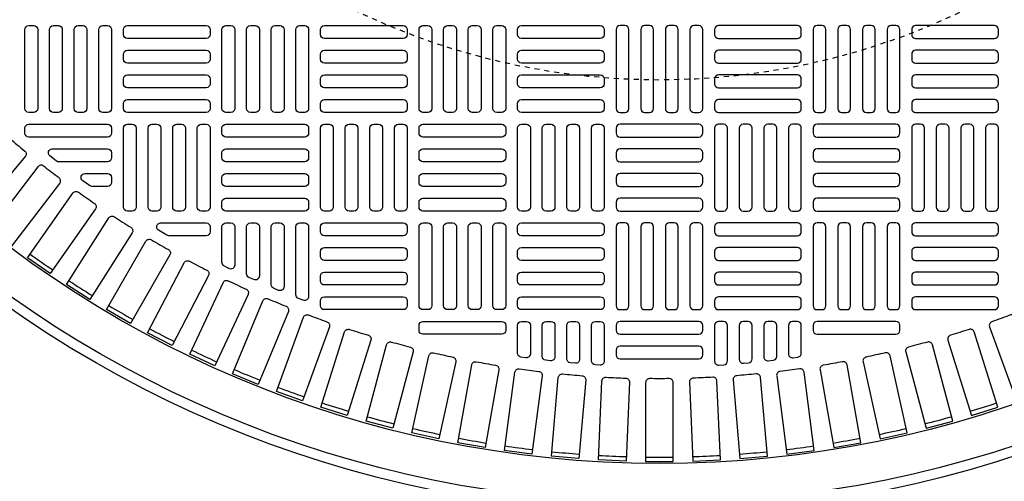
# Model space of a CAD drawing. Extents: x -169 to 6736, y -208 to 3022.
# Tile 436 of 656: x 1512 to 1532, y 1457 to 1466. Entities that reach past the tile are written whole.
import ezdxf

# ---------------------------------------------------------------- set-up
doc = ezdxf.new("R2010")
doc.units = 0
doc.header["$MEASUREMENT"] = 0
doc.linetypes.add('HIDDEN2', pattern=[0.28125, 0.1875, -0.09375])
doc.layers.get('DEFPOINTS').update_dxf_attribs({"linetype": 'CONTINUOUS'})
for name, color, linetype in [('TANK-MANHOLE-COVER-40', 2, 'CONTINUOUS'), ('TANK-MANHOLE-COVER-HATCH-40', 252, 'CONTINUOUS'), ('TANK-SLOPE', 3, 'CONTINUOUS')]:
    doc.layers.add(name, color=color, linetype=linetype)

msp = doc.modelspace()

# ---------------------------------------------------------------- linework, layer by layer
at = {"layer": 'DEFPOINTS', "color": 8, "linetype": 'HIDDEN2', "ltscale": 0.125}
msp.add_circle((1524.85787, 1479.01839), 14, dxfattribs=at)
msp.add_circle((1524.85787, 1479.01839), 14, dxfattribs=at)
at = {"layer": 'TANK-MANHOLE-COVER-40', "color": 4, "linetype": 'Continuous'}
msp.add_circle((1524.85864, 1479.01839), 22.63902, dxfattribs=at)
at = {"layer": 'TANK-MANHOLE-COVER-40', "color": 1, "linetype": 'Continuous'}
msp.add_circle((1524.85864, 1479.01839), 22.44094, dxfattribs=at)
at = {"layer": 'TANK-MANHOLE-COVER-40', "color": 2, "linetype": 'Continuous'}
msp.add_circle((1524.85864, 1479.01839), 21.65354, dxfattribs=at)
at = {"layer": 'TANK-MANHOLE-COVER-HATCH-40', "linetype": 'Continuous', "flags": 128}
for points in [[(1512.35864, 1466.10501, -0.41421356), (1512.43738, 1466.02627), (1512.43738, 1464.45146, -0.41421356), (1512.35864, 1464.37272), (1512.26021, 1464.37272, -0.41421356), (1512.18147, 1464.45146), (1512.18147, 1466.02627, -0.41421356), (1512.26021, 1466.10501)], [(1512.85076, 1466.10501, -0.41421356), (1512.9295, 1466.02627), (1512.9295, 1464.45146, -0.41421356), (1512.85076, 1464.37272), (1512.75234, 1464.37272, -0.41421356), (1512.6736, 1464.45146), (1512.6736, 1466.02627, -0.41421356), (1512.75234, 1466.10501)], [(1513.34289, 1466.10501, -0.41421356), (1513.42163, 1466.02627), (1513.42163, 1464.45146, -0.41421356), (1513.34289, 1464.37272), (1513.24446, 1464.37272, -0.41421356), (1513.16572, 1464.45146), (1513.16572, 1466.02627, -0.41421356), (1513.24446, 1466.10501)], [(1513.83501, 1466.10501, -0.41421356), (1513.91375, 1466.02627), (1513.91375, 1464.45146, -0.41421356), (1513.83501, 1464.37272), (1513.73659, 1464.37272, -0.41421356), (1513.65785, 1464.45146), (1513.65785, 1466.02627, -0.41421356), (1513.73659, 1466.10501)], [(1514.14997, 1466.02627, -0.41421356), (1514.22871, 1466.10501), (1515.80352, 1466.10501, -0.41421356), (1515.88226, 1466.02627), (1515.88226, 1465.92784, -0.41421356), (1515.80352, 1465.8491), (1514.22871, 1465.8491, -0.41421356), (1514.14997, 1465.92784)], [(1516.29564, 1466.10501, -0.41421356), (1516.37438, 1466.02627), (1516.37438, 1464.45146, -0.41421356), (1516.29564, 1464.37272), (1516.19722, 1464.37272, -0.41421356), (1516.11848, 1464.45146), (1516.11848, 1466.02627, -0.41421356), (1516.19722, 1466.10501)], [(1516.78777, 1466.10501, -0.41421356), (1516.86651, 1466.02627), (1516.86651, 1464.45146, -0.41421356), (1516.78777, 1464.37272), (1516.68934, 1464.37272, -0.41421356), (1516.6106, 1464.45146), (1516.6106, 1466.02627, -0.41421356), (1516.68934, 1466.10501)], [(1517.2799, 1466.10501, -0.41421356), (1517.35864, 1466.02627), (1517.35864, 1464.45146, -0.41421356), (1517.2799, 1464.37272), (1517.18147, 1464.37272, -0.41421356), (1517.10273, 1464.45146), (1517.10273, 1466.02627, -0.41421356), (1517.18147, 1466.10501)], [(1517.77202, 1466.10501, -0.41421356), (1517.85076, 1466.02627), (1517.85076, 1464.45146, -0.41421356), (1517.77202, 1464.37272), (1517.6736, 1464.37272, -0.41421356), (1517.59486, 1464.45146), (1517.59486, 1466.02627, -0.41421356), (1517.6736, 1466.10501)], [(1518.08698, 1466.02627, -0.41421356), (1518.16572, 1466.10501), (1519.74053, 1466.10501, -0.41421356), (1519.81927, 1466.02627), (1519.81927, 1465.92784, -0.41421356), (1519.74053, 1465.8491), (1518.16572, 1465.8491, -0.41421356), (1518.08698, 1465.92784)], [(1520.23265, 1466.10501, -0.41421356), (1520.31139, 1466.02627), (1520.31139, 1464.45146, -0.41421356), (1520.23265, 1464.37272), (1520.13423, 1464.37272, -0.41421356), (1520.05549, 1464.45146), (1520.05549, 1466.02627, -0.41421356), (1520.13423, 1466.10501)], [(1520.72478, 1466.10501, -0.41421356), (1520.80352, 1466.02627), (1520.80352, 1464.45146, -0.41421356), (1520.72478, 1464.37272), (1520.62635, 1464.37272, -0.41421356), (1520.54761, 1464.45146), (1520.54761, 1466.02627, -0.41421356), (1520.62635, 1466.10501)], [(1521.2169, 1466.10501, -0.41421356), (1521.29564, 1466.02627), (1521.29564, 1464.45146, -0.41421356), (1521.2169, 1464.37272), (1521.11848, 1464.37272, -0.41421356), (1521.03974, 1464.45146), (1521.03974, 1466.02627, -0.41421356), (1521.11848, 1466.10501)], [(1521.70903, 1466.10501, -0.41421356), (1521.78777, 1466.02627), (1521.78777, 1464.45146, -0.41421356), (1521.70903, 1464.37272), (1521.6106, 1464.37272, -0.41421356), (1521.53186, 1464.45146), (1521.53186, 1466.02627, -0.41421356), (1521.6106, 1466.10501)], [(1522.02399, 1466.02627, -0.41421356), (1522.10273, 1466.10501), (1523.67753, 1466.10501, -0.41421356), (1523.75627, 1466.02627), (1523.75627, 1465.92784, -0.41421356), (1523.67753, 1465.8491), (1522.10273, 1465.8491, -0.41421356), (1522.02399, 1465.92784)], [(1524.07123, 1466.10501, 0.41421356), (1523.99249, 1466.02627), (1523.99249, 1464.45146, 0.41421356), (1524.07123, 1464.37272), (1524.16966, 1464.37272, 0.41421356), (1524.2484, 1464.45146), (1524.2484, 1466.02627, 0.41421356), (1524.16966, 1466.10501)], [(1524.56336, 1466.10501, 0.41421356), (1524.48462, 1466.02627), (1524.48462, 1464.45146, 0.41421356), (1524.56336, 1464.37272), (1524.66179, 1464.37272, 0.41421356), (1524.74053, 1464.45146), (1524.74053, 1466.02627, 0.41421356), (1524.66179, 1466.10501)], [(1525.05549, 1466.10501, 0.41421356), (1524.97675, 1466.02627), (1524.97675, 1464.45146, 0.41421356), (1525.05549, 1464.37272), (1525.15391, 1464.37272, 0.41421356), (1525.23265, 1464.45146), (1525.23265, 1466.02627, 0.41421356), (1525.15391, 1466.10501)], [(1525.54761, 1466.10501, 0.41421356), (1525.46887, 1466.02627), (1525.46887, 1464.45146, 0.41421356), (1525.54761, 1464.37272), (1525.64604, 1464.37272, 0.41421356), (1525.72478, 1464.45146), (1525.72478, 1466.02627, 0.41421356), (1525.64604, 1466.10501)], [(1527.69328, 1466.02627, 0.41421356), (1527.61454, 1466.10501), (1526.03974, 1466.10501, 0.41421356), (1525.961, 1466.02627), (1525.961, 1465.92784, 0.41421356), (1526.03974, 1465.8491), (1527.61454, 1465.8491, 0.41421356), (1527.69328, 1465.92784)], [(1528.00824, 1466.10501, 0.41421356), (1527.9295, 1466.02627), (1527.9295, 1464.45146, 0.41421356), (1528.00824, 1464.37272), (1528.10667, 1464.37272, 0.41421356), (1528.18541, 1464.45146), (1528.18541, 1466.02627, 0.41421356), (1528.10667, 1466.10501)], [(1528.50037, 1466.10501, 0.41421356), (1528.42163, 1466.02627), (1528.42163, 1464.45146, 0.41421356), (1528.50037, 1464.37272), (1528.59879, 1464.37272, 0.41421356), (1528.67753, 1464.45146), (1528.67753, 1466.02627, 0.41421356), (1528.59879, 1466.10501)], [(1528.99249, 1466.10501, 0.41421356), (1528.91375, 1466.02627), (1528.91375, 1464.45146, 0.41421356), (1528.99249, 1464.37272), (1529.09092, 1464.37272, 0.41421356), (1529.16966, 1464.45146), (1529.16966, 1466.02627, 0.41421356), (1529.09092, 1466.10501)], [(1529.48462, 1466.10501, 0.41421356), (1529.40588, 1466.02627), (1529.40588, 1464.45146, 0.41421356), (1529.48462, 1464.37272), (1529.58304, 1464.37272, 0.41421356), (1529.66179, 1464.45146), (1529.66179, 1466.02627, 0.41421356), (1529.58304, 1466.10501)], [(1531.63029, 1466.02627, 0.41421356), (1531.55155, 1466.10501), (1529.97675, 1466.10501, 0.41421356), (1529.89801, 1466.02627), (1529.89801, 1465.92784, 0.41421356), (1529.97675, 1465.8491), (1531.55155, 1465.8491, 0.41421356), (1531.63029, 1465.92784)], [(1514.14997, 1465.53414, -0.41421356), (1514.22871, 1465.61288), (1515.80352, 1465.61288, -0.41421356), (1515.88226, 1465.53414), (1515.88226, 1465.43571, -0.41421356), (1515.80352, 1465.35697), (1514.22871, 1465.35697, -0.41421356), (1514.14997, 1465.43571)], [(1518.08698, 1465.53414, -0.41421356), (1518.16572, 1465.61288), (1519.74053, 1465.61288, -0.41421356), (1519.81927, 1465.53414), (1519.81927, 1465.43571, -0.41421356), (1519.74053, 1465.35697), (1518.16572, 1465.35697, -0.41421356), (1518.08698, 1465.43571)], [(1522.02399, 1465.53414, -0.41421356), (1522.10273, 1465.61288), (1523.67753, 1465.61288, -0.41421356), (1523.75627, 1465.53414), (1523.75627, 1465.43571, -0.41421356), (1523.67753, 1465.35697), (1522.10273, 1465.35697, -0.41421356), (1522.02399, 1465.43571)], [(1527.69328, 1465.53414, 0.41421356), (1527.61454, 1465.61288), (1526.03974, 1465.61288, 0.41421356), (1525.961, 1465.53414), (1525.961, 1465.43571, 0.41421356), (1526.03974, 1465.35697), (1527.61454, 1465.35697, 0.41421356), (1527.69328, 1465.43571)], [(1531.63029, 1465.53414, 0.41421356), (1531.55155, 1465.61288), (1529.97675, 1465.61288, 0.41421356), (1529.89801, 1465.53414), (1529.89801, 1465.43571, 0.41421356), (1529.97675, 1465.35697), (1531.55155, 1465.35697, 0.41421356), (1531.63029, 1465.43571)], [(1514.14997, 1465.04201, -0.41421356), (1514.22871, 1465.12075), (1515.80352, 1465.12075, -0.41421356), (1515.88226, 1465.04201), (1515.88226, 1464.94359, -0.41421356), (1515.80352, 1464.86485), (1514.22871, 1464.86485, -0.41421356), (1514.14997, 1464.94359)], [(1518.08698, 1465.04201, -0.41421356), (1518.16572, 1465.12075), (1519.74053, 1465.12075, -0.41421356), (1519.81927, 1465.04201), (1519.81927, 1464.94359, -0.41421356), (1519.74053, 1464.86485), (1518.16572, 1464.86485, -0.41421356), (1518.08698, 1464.94359)], [(1522.02399, 1465.04201, -0.41421356), (1522.10273, 1465.12075), (1523.67753, 1465.12075, -0.41421356), (1523.75627, 1465.04201), (1523.75627, 1464.94359, -0.41421356), (1523.67753, 1464.86485), (1522.10273, 1464.86485, -0.41421356), (1522.02399, 1464.94359)], [(1527.69328, 1465.04201, 0.41421356), (1527.61454, 1465.12075), (1526.03974, 1465.12075, 0.41421356), (1525.961, 1465.04201), (1525.961, 1464.94359, 0.41421356), (1526.03974, 1464.86485), (1527.61454, 1464.86485, 0.41421356), (1527.69328, 1464.94359)], [(1531.63029, 1465.04201, 0.41421356), (1531.55155, 1465.12075), (1529.97675, 1465.12075, 0.41421356), (1529.89801, 1465.04201), (1529.89801, 1464.94359, 0.41421356), (1529.97675, 1464.86485), (1531.55155, 1464.86485, 0.41421356), (1531.63029, 1464.94359)], [(1514.14997, 1464.54989, -0.41421356), (1514.22871, 1464.62863), (1515.80352, 1464.62863, -0.41421356), (1515.88226, 1464.54989), (1515.88226, 1464.45146, -0.41421356), (1515.80352, 1464.37272), (1514.22871, 1464.37272, -0.41421356), (1514.14997, 1464.45146)], [(1518.08698, 1464.54989, -0.41421356), (1518.16572, 1464.62863), (1519.74053, 1464.62863, -0.41421356), (1519.81927, 1464.54989), (1519.81927, 1464.45146, -0.41421356), (1519.74053, 1464.37272), (1518.16572, 1464.37272, -0.41421356), (1518.08698, 1464.45146)], [(1522.02399, 1464.54989, -0.41421356), (1522.10273, 1464.62863), (1523.67753, 1464.62863, -0.41421356), (1523.75627, 1464.54989), (1523.75627, 1464.45146, -0.41421356), (1523.67753, 1464.37272), (1522.10273, 1464.37272, -0.41421356), (1522.02399, 1464.45146)], [(1527.69328, 1464.54989, 0.41421356), (1527.61454, 1464.62863), (1526.03974, 1464.62863, 0.41421356), (1525.961, 1464.54989), (1525.961, 1464.45146, 0.41421356), (1526.03974, 1464.37272), (1527.61454, 1464.37272, 0.41421356), (1527.69328, 1464.45146)], [(1531.63029, 1464.54989, 0.41421356), (1531.55155, 1464.62863), (1529.97675, 1464.62863, 0.41421356), (1529.89801, 1464.54989), (1529.89801, 1464.45146, 0.41421356), (1529.97675, 1464.37272), (1531.55155, 1464.37272, 0.41421356), (1531.63029, 1464.45146)], [(1514.32714, 1464.1365, -0.41421356), (1514.40588, 1464.05776), (1514.40588, 1462.48296, -0.41421356), (1514.32714, 1462.40422), (1514.22871, 1462.40422, -0.41421356), (1514.14997, 1462.48296), (1514.14997, 1464.05776, -0.41421356), (1514.22871, 1464.1365)], [(1514.81927, 1464.1365, -0.41421356), (1514.89801, 1464.05776), (1514.89801, 1462.48296, -0.41421356), (1514.81927, 1462.40422), (1514.72084, 1462.40422, -0.41421356), (1514.6421, 1462.48296), (1514.6421, 1464.05776, -0.41421356), (1514.72084, 1464.1365)], [(1515.31139, 1464.1365, -0.41421356), (1515.39013, 1464.05776), (1515.39013, 1462.48296, -0.41421356), (1515.31139, 1462.40422), (1515.21297, 1462.40422, -0.41421356), (1515.13423, 1462.48296), (1515.13423, 1464.05776, -0.41421356), (1515.21297, 1464.1365)], [(1515.80352, 1464.1365, -0.41421356), (1515.88226, 1464.05776), (1515.88226, 1462.48296, -0.41421356), (1515.80352, 1462.40422), (1515.70509, 1462.40422, -0.41421356), (1515.62635, 1462.48296), (1515.62635, 1464.05776, -0.41421356), (1515.70509, 1464.1365)], [(1517.85076, 1463.95934, -0.41421356), (1517.77202, 1463.8806), (1516.19722, 1463.8806, -0.41421356), (1516.11848, 1463.95934), (1516.11848, 1464.05776, -0.41421356), (1516.19722, 1464.1365), (1517.77202, 1464.1365, -0.41421356), (1517.85076, 1464.05776)], [(1518.26415, 1464.1365, -0.41421356), (1518.34289, 1464.05776), (1518.34289, 1462.48296, -0.41421356), (1518.26415, 1462.40422), (1518.16572, 1462.40422, -0.41421356), (1518.08698, 1462.48296), (1518.08698, 1464.05776, -0.41421356), (1518.16572, 1464.1365)], [(1518.75627, 1464.1365, -0.41421356), (1518.83501, 1464.05776), (1518.83501, 1462.48296, -0.41421356), (1518.75627, 1462.40422), (1518.65785, 1462.40422, -0.41421356), (1518.57911, 1462.48296), (1518.57911, 1464.05776, -0.41421356), (1518.65785, 1464.1365)], [(1519.2484, 1464.1365, -0.41421356), (1519.32714, 1464.05776), (1519.32714, 1462.48296, -0.41421356), (1519.2484, 1462.40422), (1519.14997, 1462.40422, -0.41421356), (1519.07123, 1462.48296), (1519.07123, 1464.05776, -0.41421356), (1519.14997, 1464.1365)], [(1519.74053, 1464.1365, -0.41421356), (1519.81927, 1464.05776), (1519.81927, 1462.48296, -0.41421356), (1519.74053, 1462.40422), (1519.6421, 1462.40422, -0.41421356), (1519.56336, 1462.48296), (1519.56336, 1464.05776, -0.41421356), (1519.6421, 1464.1365)], [(1521.78777, 1463.95934, -0.41421356), (1521.70903, 1463.8806), (1520.13423, 1463.8806, -0.41421356), (1520.05549, 1463.95934), (1520.05549, 1464.05776, -0.41421356), (1520.13423, 1464.1365), (1521.70903, 1464.1365, -0.41421356), (1521.78777, 1464.05776)], [(1522.20116, 1464.1365, -0.41421356), (1522.2799, 1464.05776), (1522.2799, 1462.48296, -0.41421356), (1522.20116, 1462.40422), (1522.10273, 1462.40422, -0.41421356), (1522.02399, 1462.48296), (1522.02399, 1464.05776, -0.41421356), (1522.10273, 1464.1365)], [(1522.69328, 1464.1365, -0.41421356), (1522.77202, 1464.05776), (1522.77202, 1462.48296, -0.41421356), (1522.69328, 1462.40422), (1522.59486, 1462.40422, -0.41421356), (1522.51612, 1462.48296), (1522.51612, 1464.05776, -0.41421356), (1522.59486, 1464.1365)], [(1523.18541, 1464.1365, -0.41421356), (1523.26415, 1464.05776), (1523.26415, 1462.48296, -0.41421356), (1523.18541, 1462.40422), (1523.08698, 1462.40422, -0.41421356), (1523.00824, 1462.48296), (1523.00824, 1464.05776, -0.41421356), (1523.08698, 1464.1365)], [(1523.67753, 1464.1365, -0.41421356), (1523.75627, 1464.05776), (1523.75627, 1462.48296, -0.41421356), (1523.67753, 1462.40422), (1523.57911, 1462.40422, -0.41421356), (1523.50037, 1462.48296), (1523.50037, 1464.05776, -0.41421356), (1523.57911, 1464.1365)], [(1523.99249, 1463.95934, 0.41421356), (1524.07123, 1463.8806), (1525.64604, 1463.8806, 0.41421356), (1525.72478, 1463.95934), (1525.72478, 1464.05776, 0.41421356), (1525.64604, 1464.1365), (1524.07123, 1464.1365, 0.41421356), (1523.99249, 1464.05776)], [(1526.03974, 1464.1365, 0.41421356), (1525.961, 1464.05776), (1525.961, 1462.48296, 0.41421356), (1526.03974, 1462.40422), (1526.13816, 1462.40422, 0.41421356), (1526.2169, 1462.48296), (1526.2169, 1464.05776, 0.41421356), (1526.13816, 1464.1365)], [(1526.53186, 1464.1365, 0.41421356), (1526.45312, 1464.05776), (1526.45312, 1462.48296, 0.41421356), (1526.53186, 1462.40422), (1526.63029, 1462.40422, 0.41421356), (1526.70903, 1462.48296), (1526.70903, 1464.05776, 0.41421356), (1526.63029, 1464.1365)], [(1527.02399, 1464.1365, 0.41421356), (1526.94525, 1464.05776), (1526.94525, 1462.48296, 0.41421356), (1527.02399, 1462.40422), (1527.12241, 1462.40422, 0.41421356), (1527.20116, 1462.48296), (1527.20116, 1464.05776, 0.41421356), (1527.12241, 1464.1365)], [(1527.51612, 1464.1365, 0.41421356), (1527.43738, 1464.05776), (1527.43738, 1462.48296, 0.41421356), (1527.51612, 1462.40422), (1527.61454, 1462.40422, 0.41421356), (1527.69328, 1462.48296), (1527.69328, 1464.05776, 0.41421356), (1527.61454, 1464.1365)], [(1527.9295, 1463.95934, 0.41421356), (1528.00824, 1463.8806), (1529.58304, 1463.8806, 0.41421356), (1529.66179, 1463.95934), (1529.66179, 1464.05776, 0.41421356), (1529.58304, 1464.1365), (1528.00824, 1464.1365, 0.41421356), (1527.9295, 1464.05776)], [(1529.97675, 1464.1365, 0.41421356), (1529.89801, 1464.05776), (1529.89801, 1462.48296, 0.41421356), (1529.97675, 1462.40422), (1530.07517, 1462.40422, 0.41421356), (1530.15391, 1462.48296), (1530.15391, 1464.05776, 0.41421356), (1530.07517, 1464.1365)], [(1530.46887, 1464.1365, 0.41421356), (1530.39013, 1464.05776), (1530.39013, 1462.48296, 0.41421356), (1530.46887, 1462.40422), (1530.5673, 1462.40422, 0.41421356), (1530.64604, 1462.48296), (1530.64604, 1464.05776, 0.41421356), (1530.5673, 1464.1365)], [(1530.961, 1464.1365, 0.41421356), (1530.88226, 1464.05776), (1530.88226, 1462.48296, 0.41421356), (1530.961, 1462.40422), (1531.05942, 1462.40422, 0.41421356), (1531.13816, 1462.48296), (1531.13816, 1464.05776, 0.41421356), (1531.05942, 1464.1365)], [(1531.45312, 1464.1365, 0.41421356), (1531.37438, 1464.05776), (1531.37438, 1462.48296, 0.41421356), (1531.45312, 1462.40422), (1531.55155, 1462.40422, 0.41421356), (1531.63029, 1462.48296), (1531.63029, 1464.05776, 0.41421356), (1531.55155, 1464.1365)], [(1517.85076, 1463.46721, -0.41421356), (1517.77202, 1463.38847), (1516.19722, 1463.38847, -0.41421356), (1516.11848, 1463.46721), (1516.11848, 1463.56564, -0.41421356), (1516.19722, 1463.64438), (1517.77202, 1463.64438, -0.41421356), (1517.85076, 1463.56564)], [(1521.78777, 1463.46721, -0.41421356), (1521.70903, 1463.38847), (1520.13423, 1463.38847, -0.41421356), (1520.05549, 1463.46721), (1520.05549, 1463.56564, -0.41421356), (1520.13423, 1463.64438), (1521.70903, 1463.64438, -0.41421356), (1521.78777, 1463.56564)], [(1523.99249, 1463.46721, 0.41421356), (1524.07123, 1463.38847), (1525.64604, 1463.38847, 0.41421356), (1525.72478, 1463.46721), (1525.72478, 1463.56564, 0.41421356), (1525.64604, 1463.64438), (1524.07123, 1463.64438, 0.41421356), (1523.99249, 1463.56564)], [(1527.9295, 1463.46721, 0.41421356), (1528.00824, 1463.38847), (1529.58304, 1463.38847, 0.41421356), (1529.66179, 1463.46721), (1529.66179, 1463.56564, 0.41421356), (1529.58304, 1463.64438), (1528.00824, 1463.64438, 0.41421356), (1527.9295, 1463.56564)], [(1517.85076, 1462.97508, -0.41421356), (1517.77202, 1462.89634), (1516.19722, 1462.89634, -0.41421356), (1516.11848, 1462.97508), (1516.11848, 1463.07351, -0.41421356), (1516.19722, 1463.15225), (1517.77202, 1463.15225, -0.41421356), (1517.85076, 1463.07351)], [(1521.78777, 1462.97508, -0.41421356), (1521.70903, 1462.89634), (1520.13423, 1462.89634, -0.41421356), (1520.05549, 1462.97508), (1520.05549, 1463.07351, -0.41421356), (1520.13423, 1463.15225), (1521.70903, 1463.15225, -0.41421356), (1521.78777, 1463.07351)], [(1523.99249, 1462.97508, 0.41421356), (1524.07123, 1462.89634), (1525.64604, 1462.89634, 0.41421356), (1525.72478, 1462.97508), (1525.72478, 1463.07351, 0.41421356), (1525.64604, 1463.15225), (1524.07123, 1463.15225, 0.41421356), (1523.99249, 1463.07351)], [(1527.9295, 1462.97508, 0.41421356), (1528.00824, 1462.89634), (1529.58304, 1462.89634, 0.41421356), (1529.66179, 1462.97508), (1529.66179, 1463.07351, 0.41421356), (1529.58304, 1463.15225), (1528.00824, 1463.15225, 0.41421356), (1527.9295, 1463.07351)], [(1517.85076, 1462.48296, -0.41421356), (1517.77202, 1462.40422), (1516.19722, 1462.40422, -0.41421356), (1516.11848, 1462.48296), (1516.11848, 1462.58138, -0.41421356), (1516.19722, 1462.66012), (1517.77202, 1462.66012, -0.41421356), (1517.85076, 1462.58138)], [(1521.78777, 1462.48296, -0.41421356), (1521.70903, 1462.40422), (1520.13423, 1462.40422, -0.41421356), (1520.05549, 1462.48296), (1520.05549, 1462.58138, -0.41421356), (1520.13423, 1462.66012), (1521.70903, 1462.66012, -0.41421356), (1521.78777, 1462.58138)], [(1523.99249, 1462.48296, 0.41421356), (1524.07123, 1462.40422), (1525.64604, 1462.40422, 0.41421356), (1525.72478, 1462.48296), (1525.72478, 1462.58138, 0.41421356), (1525.64604, 1462.66012), (1524.07123, 1462.66012, 0.41421356), (1523.99249, 1462.58138)], [(1527.9295, 1462.48296, 0.41421356), (1528.00824, 1462.40422), (1529.58304, 1462.40422, 0.41421356), (1529.66179, 1462.48296), (1529.66179, 1462.58138, 0.41421356), (1529.58304, 1462.66012), (1528.00824, 1462.66012, 0.41421356), (1527.9295, 1462.58138)], [(1518.08698, 1462.08926, -0.41421356), (1518.16572, 1462.168), (1519.74053, 1462.168, -0.41421356), (1519.81927, 1462.08926), (1519.81927, 1461.99083, -0.41421356), (1519.74053, 1461.91209), (1518.16572, 1461.91209, -0.41421356), (1518.08698, 1461.99083)], [(1520.23265, 1462.168, -0.41421356), (1520.31139, 1462.08926), (1520.31139, 1460.51445, -0.41421356), (1520.23265, 1460.43571), (1520.13423, 1460.43571, -0.41421356), (1520.05549, 1460.51445), (1520.05549, 1462.08926, -0.41421356), (1520.13423, 1462.168)], [(1520.72478, 1462.168, -0.41421356), (1520.80352, 1462.08926), (1520.80352, 1460.51445, -0.41421356), (1520.72478, 1460.43571), (1520.62635, 1460.43571, -0.41421356), (1520.54761, 1460.51445), (1520.54761, 1462.08926, -0.41421356), (1520.62635, 1462.168)], [(1521.2169, 1462.168, -0.41421356), (1521.29564, 1462.08926), (1521.29564, 1460.51445, -0.41421356), (1521.2169, 1460.43571), (1521.11848, 1460.43571, -0.41421356), (1521.03974, 1460.51445), (1521.03974, 1462.08926, -0.41421356), (1521.11848, 1462.168)], [(1521.70903, 1462.168, -0.41421356), (1521.78777, 1462.08926), (1521.78777, 1460.51445, -0.41421356), (1521.70903, 1460.43571), (1521.6106, 1460.43571, -0.41421356), (1521.53186, 1460.51445), (1521.53186, 1462.08926, -0.41421356), (1521.6106, 1462.168)], [(1522.02399, 1462.08926, -0.41421356), (1522.10273, 1462.168), (1523.67753, 1462.168, -0.41421356), (1523.75627, 1462.08926), (1523.75627, 1461.99083, -0.41421356), (1523.67753, 1461.91209), (1522.10273, 1461.91209, -0.41421356), (1522.02399, 1461.99083)], [(1524.07123, 1462.168, 0.41421356), (1523.99249, 1462.08926), (1523.99249, 1460.51445, 0.41421356), (1524.07123, 1460.43571), (1524.16966, 1460.43571, 0.41421356), (1524.2484, 1460.51445), (1524.2484, 1462.08926, 0.41421356), (1524.16966, 1462.168)], [(1524.56336, 1462.168, 0.41421356), (1524.48462, 1462.08926), (1524.48462, 1460.51445, 0.41421356), (1524.56336, 1460.43571), (1524.66179, 1460.43571, 0.41421356), (1524.74053, 1460.51445), (1524.74053, 1462.08926, 0.41421356), (1524.66179, 1462.168)], [(1525.05549, 1462.168, 0.41421356), (1524.97675, 1462.08926), (1524.97675, 1460.51445, 0.41421356), (1525.05549, 1460.43571), (1525.15391, 1460.43571, 0.41421356), (1525.23265, 1460.51445), (1525.23265, 1462.08926, 0.41421356), (1525.15391, 1462.168)], [(1525.54761, 1462.168, 0.41421356), (1525.46887, 1462.08926), (1525.46887, 1460.51445, 0.41421356), (1525.54761, 1460.43571), (1525.64604, 1460.43571, 0.41421356), (1525.72478, 1460.51445), (1525.72478, 1462.08926, 0.41421356), (1525.64604, 1462.168)], [(1527.69328, 1462.08926, 0.41421356), (1527.61454, 1462.168), (1526.03974, 1462.168, 0.41421356), (1525.961, 1462.08926), (1525.961, 1461.99083, 0.41421356), (1526.03974, 1461.91209), (1527.61454, 1461.91209, 0.41421356), (1527.69328, 1461.99083)], [(1528.00824, 1462.168, 0.41421356), (1527.9295, 1462.08926), (1527.9295, 1460.51445, 0.41421356), (1528.00824, 1460.43571), (1528.10667, 1460.43571, 0.41421356), (1528.18541, 1460.51445), (1528.18541, 1462.08926, 0.41421356), (1528.10667, 1462.168)], [(1528.50037, 1462.168, 0.41421356), (1528.42163, 1462.08926), (1528.42163, 1460.51445, 0.41421356), (1528.50037, 1460.43571), (1528.59879, 1460.43571, 0.41421356), (1528.67753, 1460.51445), (1528.67753, 1462.08926, 0.41421356), (1528.59879, 1462.168)], [(1528.99249, 1462.168, 0.41421356), (1528.91375, 1462.08926), (1528.91375, 1460.51445, 0.41421356), (1528.99249, 1460.43571), (1529.09092, 1460.43571, 0.41421356), (1529.16966, 1460.51445), (1529.16966, 1462.08926, 0.41421356), (1529.09092, 1462.168)], [(1529.48462, 1462.168, 0.41421356), (1529.40588, 1462.08926), (1529.40588, 1460.51445, 0.41421356), (1529.48462, 1460.43571), (1529.58304, 1460.43571, 0.41421356), (1529.66179, 1460.51445), (1529.66179, 1462.08926, 0.41421356), (1529.58304, 1462.168)], [(1531.63029, 1462.08926, 0.41421356), (1531.55155, 1462.168), (1529.97675, 1462.168, 0.41421356), (1529.89801, 1462.08926), (1529.89801, 1461.99083, 0.41421356), (1529.97675, 1461.91209), (1531.55155, 1461.91209, 0.41421356), (1531.63029, 1461.99083)], [(1518.08698, 1461.59713, -0.41421356), (1518.16572, 1461.67587), (1519.74053, 1461.67587, -0.41421356), (1519.81927, 1461.59713), (1519.81927, 1461.49871, -0.41421356), (1519.74053, 1461.41997), (1518.16572, 1461.41997, -0.41421356), (1518.08698, 1461.49871)], [(1522.02399, 1461.59713, -0.41421356), (1522.10273, 1461.67587), (1523.67753, 1461.67587, -0.41421356), (1523.75627, 1461.59713), (1523.75627, 1461.49871, -0.41421356), (1523.67753, 1461.41997), (1522.10273, 1461.41997, -0.41421356), (1522.02399, 1461.49871)], [(1527.69328, 1461.59713, 0.41421356), (1527.61454, 1461.67587), (1526.03974, 1461.67587, 0.41421356), (1525.961, 1461.59713), (1525.961, 1461.49871, 0.41421356), (1526.03974, 1461.41997), (1527.61454, 1461.41997, 0.41421356), (1527.69328, 1461.49871)], [(1531.63029, 1461.59713, 0.41421356), (1531.55155, 1461.67587), (1529.97675, 1461.67587, 0.41421356), (1529.89801, 1461.59713), (1529.89801, 1461.49871, 0.41421356), (1529.97675, 1461.41997), (1531.55155, 1461.41997, 0.41421356), (1531.63029, 1461.49871)], [(1518.08698, 1461.10501, -0.41421356), (1518.16572, 1461.18375), (1519.74053, 1461.18375, -0.41421356), (1519.81927, 1461.10501), (1519.81927, 1461.00658, -0.41421356), (1519.74053, 1460.92784), (1518.16572, 1460.92784, -0.41421356), (1518.08698, 1461.00658)], [(1522.02399, 1461.10501, -0.41421356), (1522.10273, 1461.18375), (1523.67753, 1461.18375, -0.41421356), (1523.75627, 1461.10501), (1523.75627, 1461.00658, -0.41421356), (1523.67753, 1460.92784), (1522.10273, 1460.92784, -0.41421356), (1522.02399, 1461.00658)], [(1527.69328, 1461.10501, 0.41421356), (1527.61454, 1461.18375), (1526.03974, 1461.18375, 0.41421356), (1525.961, 1461.10501), (1525.961, 1461.00658, 0.41421356), (1526.03974, 1460.92784), (1527.61454, 1460.92784, 0.41421356), (1527.69328, 1461.00658)], [(1531.63029, 1461.10501, 0.41421356), (1531.55155, 1461.18375), (1529.97675, 1461.18375, 0.41421356), (1529.89801, 1461.10501), (1529.89801, 1461.00658, 0.41421356), (1529.97675, 1460.92784), (1531.55155, 1460.92784, 0.41421356), (1531.63029, 1461.00658)], [(1518.08698, 1460.61288, -0.41421356), (1518.16572, 1460.69162), (1519.74053, 1460.69162, -0.41421356), (1519.81927, 1460.61288), (1519.81927, 1460.51445, -0.41421356), (1519.74053, 1460.43571), (1518.16572, 1460.43571, -0.41421356), (1518.08698, 1460.51445)], [(1522.02399, 1460.61288, -0.41421356), (1522.10273, 1460.69162), (1523.67753, 1460.69162, -0.41421356), (1523.75627, 1460.61288), (1523.75627, 1460.51445, -0.41421356), (1523.67753, 1460.43571), (1522.10273, 1460.43571, -0.41421356), (1522.02399, 1460.51445)], [(1527.69328, 1460.61288, 0.41421356), (1527.61454, 1460.69162), (1526.03974, 1460.69162, 0.41421356), (1525.961, 1460.61288), (1525.961, 1460.51445, 0.41421356), (1526.03974, 1460.43571), (1527.61454, 1460.43571, 0.41421356), (1527.69328, 1460.51445)], [(1531.63029, 1460.61288, 0.41421356), (1531.55155, 1460.69162), (1529.97675, 1460.69162, 0.41421356), (1529.89801, 1460.61288), (1529.89801, 1460.51445, 0.41421356), (1529.97675, 1460.43571), (1531.55155, 1460.43571, 0.41421356), (1531.63029, 1460.51445)]]:
    msp.add_lwpolyline(points, format="xyb", close=True, dxfattribs=at)
at = {"layer": 'TANK-MANHOLE-COVER-HATCH-40', "linetype": 'Continuous'}
for points in [[(1513.91375, 1463.95934, -0.41421356), (1513.83501, 1463.8806), (1512.26021, 1463.8806, -0.41421356), (1512.18147, 1463.95934), (1512.18147, 1464.05776, -0.41421356), (1512.26021, 1464.1365), (1513.83501, 1464.1365, -0.41421356), (1513.91375, 1464.05776)], [(1516.11848, 1461.3816), (1516.11848, 1462.08926), (1516.11848, 1462.08926, -0.41421356), (1516.19722, 1462.168), (1516.29564, 1462.168), (1516.29564, 1462.168, -0.41421356), (1516.37438, 1462.08926), (1516.37438, 1461.32478, -0.57735027), (1516.25627, 1461.25659), (1516.15785, 1461.31341, -0.26794919)], [(1516.78777, 1462.168, -0.41421356), (1516.86651, 1462.08926), (1516.86651, 1461.10766, -0.54471323), (1516.75535, 1461.03591), (1516.65693, 1461.08037, -0.2947387), (1516.6106, 1461.15213), (1516.6106, 1462.08926), (1516.6106, 1462.08926, -0.41421356), (1516.68934, 1462.168), (1516.78777, 1462.168)], [(1517.2799, 1462.168, -0.41421356), (1517.35864, 1462.08926), (1517.35864, 1460.89393, -0.53592322), (1517.24944, 1460.82131), (1517.15102, 1460.86259, -0.30214843), (1517.10273, 1460.9352), (1517.10273, 1462.08926), (1517.10273, 1462.08926, -0.41421356), (1517.18147, 1462.168), (1517.2799, 1462.168)], [(1517.77202, 1462.168, -0.41421356), (1517.85076, 1462.08926), (1517.85076, 1460.69589, -0.52729524), (1517.74353, 1460.62249), (1517.64511, 1460.66068, -0.30950451), (1517.59486, 1460.73409), (1517.59486, 1462.08926), (1517.59486, 1462.08926, -0.41421356), (1517.6736, 1462.168), (1517.77202, 1462.168)], [(1521.78777, 1460.02233, -0.41421356), (1521.70903, 1459.94359), (1520.13423, 1459.94359, -0.41421356), (1520.05549, 1460.02233), (1520.05549, 1460.12075, -0.41421356), (1520.13423, 1460.19949), (1521.70903, 1460.19949, -0.41421356), (1521.78777, 1460.12075)], [(1522.20116, 1460.19949, -0.41421356), (1522.2799, 1460.12075), (1522.2799, 1459.55368, -0.45513358), (1522.19035, 1459.47568), (1522.09192, 1459.48932, -0.37444426), (1522.02399, 1459.56732), (1522.02399, 1460.12075), (1522.02399, 1460.12075, -0.41421356), (1522.10273, 1460.19949), (1522.20116, 1460.19949)], [(1522.69328, 1460.19949, -0.41421356), (1522.77202, 1460.12075), (1522.77202, 1459.4928, -0.44756586), (1522.68444, 1459.41456), (1522.58602, 1459.42568, -0.38162971), (1522.51612, 1459.50392), (1522.51612, 1460.12075), (1522.51612, 1460.12075, -0.41421356), (1522.59486, 1460.19949), (1522.69328, 1460.19949)], [(1523.18541, 1460.19949, -0.41421356), (1523.26415, 1460.12075), (1523.26415, 1459.44448, -0.44006189), (1523.17853, 1459.36604), (1523.08011, 1459.37467, -0.3888292), (1523.00824, 1459.45311), (1523.00824, 1460.12075), (1523.00824, 1460.12075, -0.41421356), (1523.08698, 1460.19949), (1523.18541, 1460.19949)], [(1523.67753, 1460.19949, -0.41421356), (1523.75627, 1460.12075), (1523.75627, 1459.40863, -0.43261554), (1523.67262, 1459.33004), (1523.5742, 1459.33619, -0.39604796), (1523.50037, 1459.41478), (1523.50037, 1460.12075), (1523.50037, 1460.12075, -0.41421356), (1523.57911, 1460.19949), (1523.67753, 1460.19949)], [(1523.99249, 1460.02233, 0.41421356), (1524.07123, 1459.94359), (1525.64604, 1459.94359, 0.41421356), (1525.72478, 1460.02233), (1525.72478, 1460.12075, 0.41421356), (1525.64604, 1460.19949), (1524.07123, 1460.19949, 0.41421356), (1523.99249, 1460.12075)], [(1526.03974, 1460.19949, 0.41421356), (1525.961, 1460.12075), (1525.961, 1459.40863, 0.43261554), (1526.04465, 1459.33004), (1526.14307, 1459.33619, 0.39604796), (1526.2169, 1459.41478), (1526.2169, 1460.12075), (1526.2169, 1460.12075, 0.41421356), (1526.13816, 1460.19949), (1526.03974, 1460.19949)], [(1526.53186, 1460.19949, 0.41421356), (1526.45312, 1460.12075), (1526.45312, 1459.44448, 0.44006189), (1526.53874, 1459.36604), (1526.63717, 1459.37467, 0.3888292), (1526.70903, 1459.45311), (1526.70903, 1460.12075), (1526.70903, 1460.12075, 0.41421356), (1526.63029, 1460.19949), (1526.53186, 1460.19949)], [(1527.02399, 1460.19949, 0.41421356), (1526.94525, 1460.12075), (1526.94525, 1459.4928, 0.44756586), (1527.03283, 1459.41456), (1527.13126, 1459.42568, 0.38162971), (1527.20116, 1459.50392), (1527.20116, 1460.12075), (1527.20116, 1460.12075, 0.41421356), (1527.12241, 1460.19949), (1527.02399, 1460.19949)], [(1527.51612, 1460.19949, 0.41421356), (1527.43738, 1460.12075), (1527.43738, 1459.55368, 0.45513358), (1527.52692, 1459.47568), (1527.62535, 1459.48932, 0.37444426), (1527.69328, 1459.56732), (1527.69328, 1460.12075), (1527.69328, 1460.12075, 0.41421356), (1527.61454, 1460.19949), (1527.51612, 1460.19949)], [(1527.9295, 1460.02233, 0.41421356), (1528.00824, 1459.94359), (1529.58304, 1459.94359, 0.41421356), (1529.66179, 1460.02233), (1529.66179, 1460.12075, 0.41421356), (1529.58304, 1460.19949), (1528.00824, 1460.19949, 0.41421356), (1527.9295, 1460.12075)], [(1523.99249, 1459.5302, 0.41421356), (1524.07123, 1459.45146), (1525.64604, 1459.45146, 0.41421356), (1525.72478, 1459.5302), (1525.72478, 1459.62863, 0.41421356), (1525.64604, 1459.70737), (1524.07123, 1459.70737, 0.41421356), (1523.99249, 1459.62863)]]:
    msp.add_lwpolyline(points, format="xyb", close=True, dxfattribs=at)
for points in [[(1511.87861, 1463.85444, 0.00491171), (1512.17901, 1463.60236, -0.41709369), (1512.18931, 1463.49094), (1511.17643, 1462.28383), (1510.7542, 1462.63812), (1511.76708, 1463.84523, -0.41709369), (1511.87861, 1463.85444)], [(1512.85436, 1463.38847, -0.16819223), (1512.80567, 1463.40532), (1512.68055, 1463.50375, -0.71204699), (1512.72923, 1463.64438), (1513.83501, 1463.64438), (1513.83501, 1463.64438, -0.41421356), (1513.91375, 1463.56564), (1513.91375, 1463.46721), (1513.91375, 1463.46721, -0.41421356), (1513.83501, 1463.38847), (1512.8271, 1463.38847)], [(1512.5524, 1463.30269, 0.41709369), (1512.44139, 1463.28863), (1511.48212, 1462.03848), (1511.9194, 1461.70295), (1512.87867, 1462.95309, 0.41709369), (1512.86352, 1463.06396, -0.00491171), (1512.5524, 1463.30269)], [(1513.52046, 1462.89634, -0.15754945), (1513.47438, 1462.91123), (1513.33798, 1463.00966, -0.72778796), (1513.38405, 1463.15225), (1513.83501, 1463.15225), (1513.83501, 1463.15225, -0.41421356), (1513.91375, 1463.07351), (1513.91375, 1462.97508), (1513.91375, 1462.97508, -0.41421356), (1513.83501, 1462.89634), (1513.52046, 1462.89634)], [(1513.24962, 1462.78085, 0.00491171), (1513.57086, 1462.55592, -0.41709369), (1513.59083, 1462.44582), (1512.68701, 1461.15503), (1512.2355, 1461.47117), (1513.13933, 1462.76197, -0.41709369), (1513.24962, 1462.78085)], [(1513.96894, 1462.28993, 0.00491171), (1514.29968, 1462.07923, -0.41709369), (1514.32444, 1461.9701), (1513.47778, 1460.64111), (1513.01292, 1460.93726), (1513.85958, 1462.26625, -0.41709369), (1513.96894, 1462.28993)], [(1515.06045, 1461.91209, -0.1342636), (1515.02038, 1461.92305), (1514.85387, 1462.02147, -0.76325856), (1514.89394, 1462.168), (1515.80352, 1462.168), (1515.80352, 1462.168, -0.41421356), (1515.88226, 1462.08926), (1515.88226, 1461.99083), (1515.88226, 1461.99083, -0.41421356), (1515.80352, 1461.91209), (1515.06045, 1461.91209)], [(1514.70899, 1461.83085, 0.00491171), (1515.04861, 1461.63477, -0.41709369), (1515.0781, 1461.52683), (1514.29022, 1460.16217), (1513.81288, 1460.43776), (1514.60077, 1461.80242, -0.41709369), (1514.70899, 1461.83085)], [(1515.46836, 1461.40449, 0.00491171), (1515.81621, 1461.22341, -0.41709369), (1515.85038, 1461.11686), (1515.12277, 1459.71913), (1514.63387, 1459.97364), (1515.36148, 1461.37136, -0.41709369), (1515.46836, 1461.40449)], [(1516.24561, 1461.01166, 0.00491171), (1516.60102, 1460.84592, -0.41709369), (1516.63981, 1460.74096), (1515.97386, 1459.31283), (1515.47432, 1459.54577), (1516.14027, 1460.9739, -0.41709369), (1516.24561, 1461.01166)], [(1517.03925, 1460.6531, 0.00491171), (1517.40155, 1460.50303, -0.41709369), (1517.44488, 1460.39986), (1516.84186, 1458.94404), (1516.33264, 1459.15496), (1516.93566, 1460.61079, -0.41709369), (1517.03925, 1460.6531)], [(1517.84778, 1460.3295, 0.00491171), (1518.21628, 1460.19538, -0.41709369), (1518.26407, 1460.09419), (1517.72512, 1458.61346), (1517.20718, 1458.80197), (1517.74613, 1460.28271, -0.41709369), (1517.84778, 1460.3295)], [(1531.8695, 1460.3295, -0.00491171), (1531.50099, 1460.19538, 0.41709369), (1531.4532, 1460.09419), (1531.99215, 1458.61346), (1532.51009, 1458.80197), (1531.97114, 1460.28271, 0.41709369), (1531.8695, 1460.3295)], [(1518.66965, 1460.04148, 0.00491171), (1519.04365, 1459.92356, -0.41709369), (1519.09581, 1459.82456), (1518.62196, 1458.32172), (1518.09629, 1458.48746), (1518.57014, 1459.9903, -0.41709369), (1518.66965, 1460.04148)], [(1531.04762, 1460.04148, -0.00491171), (1530.67362, 1459.92356, 0.41709369), (1530.62146, 1459.82456), (1531.09531, 1458.32172), (1531.62098, 1458.48746), (1531.14713, 1459.9903, 0.41709369), (1531.04762, 1460.04148)], [(1519.5033, 1459.78958, 0.00491171), (1519.88209, 1459.68809, -0.41709369), (1519.93852, 1459.59145), (1519.53068, 1458.06938), (1518.99828, 1458.21203), (1519.40612, 1459.73411, -0.41709369), (1519.5033, 1459.78958)], [(1530.21397, 1459.78958, -0.00491171), (1529.83518, 1459.68809, 0.41709369), (1529.77876, 1459.59145), (1530.1866, 1458.06938), (1530.719, 1458.21203), (1530.31116, 1459.73411, 0.41709369), (1530.21397, 1459.78958)], [(1520.34714, 1459.57429, 0.00491171), (1520.73, 1459.48941, -0.41709369), (1520.79059, 1459.39533), (1520.44953, 1457.85691), (1519.91141, 1457.97621), (1520.25247, 1459.51463, -0.41709369), (1520.34714, 1459.57429)], [(1529.37013, 1459.57429, -0.00491171), (1528.98727, 1459.48941, 0.41709369), (1528.92668, 1459.39533), (1529.26774, 1457.85691), (1529.80586, 1457.97621), (1529.4648, 1459.51463, 0.41709369), (1529.37013, 1459.57429)], [(1521.19958, 1459.39601, 0.00491171), (1521.58577, 1459.32791, -0.41709369), (1521.65041, 1459.23656), (1521.37678, 1457.68473), (1520.83397, 1457.78044), (1521.1076, 1459.33227, -0.41709369), (1521.19958, 1459.39601)], [(1528.51769, 1459.39601, -0.00491171), (1528.1315, 1459.32791, 0.41709369), (1528.06686, 1459.23656), (1528.34049, 1457.68473), (1528.8833, 1457.78044), (1528.60967, 1459.33227, 0.41709369), (1528.51769, 1459.39601)], [(1522.05898, 1459.25508, 0.00491171), (1522.44778, 1459.20389, -0.41709369), (1522.51633, 1459.11545), (1522.31065, 1457.55316), (1521.76419, 1457.6251), (1521.96987, 1459.18739, -0.41709369), (1522.05898, 1459.25508)], [(1527.65829, 1459.25508, -0.00491171), (1527.2695, 1459.20389, 0.41709369), (1527.20094, 1459.11545), (1527.40662, 1457.55316), (1527.95308, 1457.6251), (1527.7474, 1459.18739, 0.41709369), (1527.65829, 1459.25508)], [(1522.92371, 1459.15177, 0.00491171), (1523.31437, 1459.11759, -0.41709369), (1523.38672, 1459.03222), (1523.24938, 1457.46245), (1522.70029, 1457.51049), (1522.83763, 1459.08026, -0.41709369), (1522.92371, 1459.15177)], [(1523.79212, 1459.08627, 0.00491171), (1524.1839, 1459.06917, -0.41709369), (1524.2599, 1458.98704), (1524.19117, 1457.41277), (1523.64051, 1457.43681), (1523.70924, 1459.01108, -0.41709369), (1523.79212, 1459.08627)], [(1525.05471, 1459.05872, -0.00491171), (1524.66256, 1459.05872, 0.41709369), (1524.58304, 1458.97999), (1524.58304, 1457.40422), (1525.13423, 1457.40422), (1525.13423, 1458.97999, 0.41709369), (1525.05471, 1459.05872)], [(1525.92515, 1459.08627, -0.00491171), (1525.53337, 1459.06917, 0.41709369), (1525.45737, 1458.98704), (1525.5261, 1457.41277), (1526.07676, 1457.43681), (1526.00803, 1459.01108, 0.41709369), (1525.92515, 1459.08627)], [(1526.79357, 1459.15177, -0.00491171), (1526.4029, 1459.11759, 0.41709369), (1526.33056, 1459.03222), (1526.46789, 1457.46245), (1527.01698, 1457.51049), (1526.87964, 1459.08026, 0.41709369), (1526.79357, 1459.15177)]]:
    msp.add_lwpolyline(points, format="xyb", dxfattribs=at)
for start, end in [(234.266426, 235.733574), (236.766426, 238.233574), (239.266426, 240.733574), (241.766426, 243.233574), (244.266426, 245.733574), (246.766426, 248.233574), (249.266426, 250.733574), (251.766426, 253.233574), (286.766426, 288.233574), (254.266426, 255.733574), (284.266426, 285.733574), (256.766426, 258.233574), (281.766426, 283.233574), (259.266426, 260.733574), (279.266426, 280.733574), (261.766426, 263.233574), (264.266426, 265.733574), (274.266426, 275.733574), (276.766426, 278.233574), (266.766426, 268.233574), (269.266426, 270.733574), (271.766426, 273.233574)]:
    msp.add_arc((1524.85864, 1479.01839), 21.52559, start, end, dxfattribs=at)
at = {"layer": 'TANK-SLOPE'}
msp.add_lwpolyline([(1587.79289, 1496.32826, -0.74436939), (1587.79335, 1461.71019), (1534.79806, 1445.83602, -1.34341903), (1534.79718, 1512.20103)], format="xyb", close=True, dxfattribs=at)

doc.saveas('drawing.dxf')
